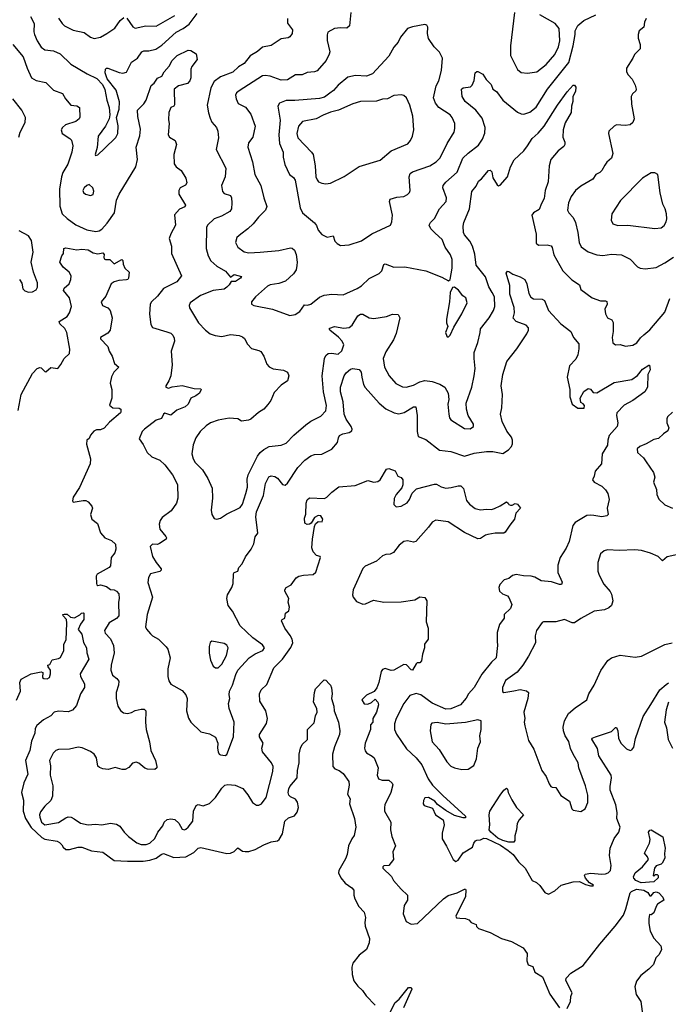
# Model space of a CAD drawing. Extents: x 1771496 to 1971148, y 471553 to 643630.
# Tile 661 of 702: x 1907143 to 1912383, y 547373 to 555336. Entities that reach past the tile are written whole.
import ezdxf

# ---------------------------------------------------------------- set-up
doc = ezdxf.new("R2010")
doc.units = 0

msp = doc.modelspace()

# ---------------------------------------------------------------- linework, layer by layer
at = {"layer": '0CON10XD'}
for points in [[(1907230.5, 555360.5), (1907258.5, 555305), (1907256.8, 555236.8), (1907262.2, 555215), (1907283.3, 555165), (1907315, 555112.5), (1907345, 555093.1), (1907415, 555083.1), (1907470.2, 555060.2), (1907555.5, 554975.5), (1907686.6, 554896.6), (1907765, 554860), (1907810.6, 554810.6), (1907831.2, 554771.2), (1907845.7, 554685.7), (1907865.7, 554625), (1907871.4, 554565), (1907864.3, 554535), (1907835.7, 554475), (1907775.6, 554395), (1907767.8, 554302.2), (1907751.2, 554245), (1907755, 554237.5), (1907775, 554243.3), (1907828.8, 554295), (1907918.3, 554381.7), (1907935.5, 554414.5), (1907937.9, 554477.9), (1907923.8, 554545), (1907946.6, 554613.4), (1907949.6, 554670.4), (1907920.9, 554765), (1907848.3, 554858.3), (1907832.9, 554905), (1907835, 554936.7), (1907845, 554944), (1907855, 554942.5), (1907945, 554908.9), (1907975, 554903.3), (1908005, 554911.4), (1908047.2, 554992.8), (1908095, 555024.5), (1908129.5, 555075), (1908145, 555082.7), (1908185, 555082.8), (1908241.7, 555098.3), (1908290.5, 555129.5), (1908406.9, 555235), (1908464.7, 555265.3), (1908511, 555299), (1908575.4, 555385)], [(1907456.9, 555346.9), (1907484.6, 555304.6), (1907506, 555285), (1907575, 555250), (1907662.6, 555232.6), (1907715, 555194.3), (1907745, 555183.1), (1907795, 555193.5), (1907845.8, 555225)], [(1907845.8, 555225), (1907912.4, 555267.6), (1907955, 555328.6), (1907985, 555354.3)], [(1908007.8, 555347.8), (1908057.7, 555277.7), (1908075, 555266.2), (1908162.7, 555287.3), (1908245, 555284.3), (1908395, 555368.8)], [(1909305.6, 555345), (1909307, 555307), (1909345.8, 555255), (1909344, 555225), (1909325, 555196.2), (1909311.7, 555188.3), (1909255, 555180.5), (1909175, 555125.7), (1909105, 555112.5), (1909062.7, 555077.3), (1909005, 555042.7), (1908955, 554981.1), (1908909.2, 554955), (1908865, 554910.9), (1908765, 554873.8), (1908715, 554835.6), (1908687.7, 554785), (1908658.1, 554645), (1908666.9, 554583.1), (1908681.2, 554538.8), (1908696.2, 554506.2), (1908733.2, 554463.2), (1908744.3, 554435), (1908749.1, 554380.9), (1908730.8, 554285), (1908808.9, 554135), (1908803.1, 554065), (1908774, 553995), (1908781.2, 553945), (1908795, 553930), (1908846.2, 553915), (1908854.3, 553895), (1908855.6, 553855.6), (1908853.1, 553805), (1908840.8, 553785), (1908772.6, 553747.4), (1908715, 553725.8), (1908660.8, 553675), (1908653.1, 553655), (1908650.5, 553485), (1908666.2, 553426.2), (1908687.1, 553385), (1908735, 553342.2), (1908805, 553301.9), (1908845, 553253.3), (1908875, 553274.4), (1908935, 553257.5), (1908926, 553245), (1908885, 553218.9), (1908850.8, 553219.2), (1908835, 553191.2), (1908815, 553172), (1908794.4, 553155.6), (1908705, 553144.6), (1908604.6, 553105.4), (1908520, 553045), (1908511.4, 553025), (1908514.3, 553005), (1908588.6, 552885), (1908645, 552824.2), (1908681.2, 552795), (1908720.9, 552780.9), (1908775, 552774.2), (1908845, 552788.6), (1908915, 552780.8), (1908941.9, 552771.9), (1908957.9, 552757.9), (1908982.7, 552712.7), (1909015, 552677.5), (1909075, 552661.2), (1909091.2, 552651.2), (1909114.2, 552615), (1909139.5, 552549.5), (1909158.3, 552528.3), (1909191.7, 552511.7), (1909275, 552500), (1909306.7, 552485), (1909318, 552455), (1909306.2, 552415), (1909255, 552381.2), (1909199.5, 552320.5), (1909172, 552255), (1909146.8, 552223.2), (1909115, 552186), (1909072.1, 552157.9), (1909010, 552105), (1908992.3, 552097.7), (1908935, 552090), (1908905, 552108), (1908836.1, 552113.9), (1908745, 552097.5), (1908683.8, 552075), (1908648.9, 552051.1), (1908601.4, 552005), (1908565, 551953.8), (1908543.4, 551896.6), (1908533.1, 551825), (1908543.7, 551783.7), (1908560.8, 551755), (1908620.6, 551695), (1908662.9, 551625), (1908698, 551548), (1908700, 551465), (1908689.7, 551369.7), (1908695.8, 551335), (1908713, 551303), (1908735, 551295.7), (1908765, 551304.5), (1908813.2, 551336.8), (1908925, 551389.4), (1908943.3, 551416.7), (1908970, 551505), (1908983.3, 551555), (1908981.5, 551618.5), (1908987.7, 551655), (1909064.1, 551805.9), (1909086.7, 551835), (1909115, 551860), (1909157, 551883), (1909255, 551895.7), (1909295, 551910.6), (1909358.1, 551975), (1909455, 552059.5), (1909495, 552088.9), (1909575, 552130), (1909615, 552171.2), (1909620.9, 552215), (1909598.2, 552325), (1909586.6, 552456.6), (1909604.7, 552595.3), (1909615, 552620.8), (1909635, 552635.6), (1909661.3, 552638.7), (1909715, 552631.9), (1909745, 552658), (1909760.6, 552705), (1909748.6, 552735), (1909719.2, 552769.2)], [(1909818.8, 555395), (1909807.5, 555285), (1909785, 555268), (1909735, 555270), (1909685, 555263.3), (1909632.5, 555235), (1909626.4, 555213.6), (1909626.4, 555166.4), (1909647.5, 555075), (1909644.1, 555055.9), (1909618, 555005), (1909547, 554923), (1909525, 554914.2), (1909465, 554908.8), (1909425, 554889.2), (1909370.8, 554889.2), (1909305, 554850), (1909255, 554847.5), (1909165, 554879.5), (1909125, 554885.6), (1909105, 554881.9), (1908915, 554761.1), (1908895.4, 554744.6), (1908885.6, 554725), (1908890.9, 554695), (1908907.9, 554657.9), (1908967, 554627), (1909011.1, 554571.1), (1909044.2, 554475), (1909027.1, 554385), (1908990.5, 554339.5), (1908985.8, 554305), (1909024.4, 554185), (1909042.2, 554085), (1909090, 553995), (1909114.4, 553895), (1909140, 553825), (1909129.2, 553795), (1909072.2, 553737.8), (1909030, 553685), (1908985, 553643.1), (1908928.1, 553601.9), (1908896.4, 553573.6), (1908885.7, 553535), (1908905.8, 553495), (1908955, 553457.1), (1908995, 553451.1), (1909085, 553454.4), (1909235, 553469.6), (1909330.9, 553490.9), (1909345, 553487.1), (1909362.1, 553472.1), (1909377.2, 553437.2), (1909385.4, 553375.4), (1909382.6, 553347.4), (1909375, 553313.8), (1909355, 553281.4), (1909290.2, 553219.8), (1909235, 553201.5), (1909165, 553190.6), (1909145, 553180.8), (1909048, 553095), (1909016.2, 553055), (1909016.7, 553035), (1909035, 553024), (1909185, 552994.2), (1909325, 552942.9), (1909368.3, 552951.7), (1909405, 552976.2), (1909445, 553030), (1909466.7, 553026.7), (1909495, 553034), (1909565, 553092.9), (1909601.5, 553108.5), (1909665, 553115.6), (1909755, 553110), (1909869.2, 553160.8), (1909905, 553184.3), (1909965, 553242.9), (1910046.8, 553283.2), (1910068, 553305), (1910084.2, 553355), (1910095, 553360), (1910164.3, 553334.3), (1910255, 553337.5), (1910425, 553305.7), (1910553.9, 553253.9), (1910607.5, 553222.5), (1910620, 553235), (1910638, 553325), (1910638, 553395), (1910622, 553435), (1910580.5, 553495), (1910555, 553559.2), (1910500.5, 553610.5), (1910465.6, 553645), (1910452, 553675), (1910460.8, 553695), (1910493.1, 553726.9), (1910533.3, 553805), (1910588.6, 553865), (1910591.4, 553895), (1910562.5, 553975), (1910562.9, 553995), (1910585, 554022.9), (1910677.1, 554102.9), (1910723.3, 554215), (1910765, 554256.7), (1910849.5, 554320.5), (1910881.5, 554368.5), (1910901.9, 554418.1), (1910902.3, 554465), (1910879.3, 554539.3), (1910827.1, 554605), (1910742.9, 554675), (1910718, 554715), (1910713.3, 554775), (1910725, 554785.8), (1910785, 554792.5), (1910798, 554805), (1910815.6, 554845), (1910822.9, 554905), (1910835, 554918), (1910845, 554918), (1910885, 554894), (1910911.2, 554851.2), (1910952.3, 554812.3), (1910966.2, 554775), (1910995, 554756.2), (1911045, 554684.2), (1911165, 554588), (1911195, 554574), (1911215, 554572), (1911265, 554588.6), (1911315, 554627.1), (1911407.1, 554772.9), (1911579.3, 554990.7), (1911615.3, 555125), (1911630.3, 555215), (1911629.7, 555245), (1911652.3, 555287.7), (1911701.5, 555328.5), (1911797.5, 555375)], [(1911140.8, 555395), (1911108.1, 555125), (1911108.1, 555045), (1911165, 554933.8), (1911195, 554908.8), (1911245, 554902.5), (1911320, 554915), (1911395, 554974.4), (1911466.5, 555055), (1911496.9, 555115), (1911506.2, 555165), (1911500.9, 555265), (1911467.5, 555305), (1911345.7, 555375)], [(1912204, 555345), (1912191.2, 555315), (1912186.2, 555275), (1912146.7, 555245), (1912138.8, 555215), (1912138.8, 555185), (1912156.2, 555135), (1912155, 555100), (1912108.8, 555055), (1912095.7, 555024.3), (1912043.8, 554945), (1912046.2, 554915), (1912059.5, 554889.5), (1912091.2, 554855), (1912115.8, 554805.8), (1912124, 554775), (1912120.5, 554759.5), (1912092.5, 554735), (1912083.8, 554715), (1912086.4, 554653.6), (1912106, 554535), (1912096.7, 554505), (1912073.6, 554486.4), (1912035, 554478.8), (1911964.3, 554485.7), (1911944.4, 554475.6), (1911903.3, 554435), (1911900, 554415), (1911933.9, 554253.9), (1911923.8, 554215), (1911885, 554183.3), (1911870.8, 554159.2), (1911846.7, 554115), (1911830.8, 554099.2), (1911797.5, 554085), (1911773.9, 554046.1), (1911675, 553988.6), (1911632.5, 553955), (1911597.5, 553905), (1911577.1, 553855), (1911568.6, 553795), (1911579.2, 553775), (1911615, 553736), (1911633.1, 553695), (1911653.3, 553615), (1911663.6, 553533.6), (1911678.7, 553498.7), (1911735, 553458.1), (1911805, 553434.4), (1911855, 553427.5), (1911925, 553438.1), (1912005, 553433.1), (1912075, 553400), (1912135, 553336.2), (1912155, 553326.2), (1912195, 553320), (1912285, 553330.8), (1912355, 553369.2), (1912425, 553416)], [(1909735, 553510), (1909805, 553514), (1909903, 553547), (1909986.6, 553603.4), (1910138.8, 553675), (1910149.7, 553700.3), (1910154.5, 553755), (1910131.4, 553865), (1910135, 553883.3), (1910188.3, 553901.7), (1910245, 553905.8), (1910276.8, 553923.2), (1910292, 553938), (1910297.5, 553955), (1910288.1, 554065), (1910298.7, 554091.3), (1910316.7, 554105), (1910456.9, 554153.1), (1910507.5, 554185), (1910540.2, 554219.8), (1910595, 554334), (1910651.9, 554425), (1910659.4, 554455), (1910658.9, 554495), (1910637.8, 554545), (1910621.4, 554565), (1910530, 554625), (1910500.9, 554660.9), (1910485.5, 554705), (1910508.5, 554801.5), (1910529.1, 554840.9), (1910550, 554925), (1910557.3, 555025), (1910535, 555074.2), (1910490, 555115), (1910445, 555183.8), (1910438.6, 555225), (1910440, 555275), (1910431.2, 555291.2), (1910416, 555296), (1910315, 555278.1), (1910275, 555263.8), (1910220, 555195), (1910200.8, 555155), (1910166.4, 555113.6), (1910125, 555040.8), (1909991.7, 554898.3), (1909945, 554880), (1909854.5, 554885.5), (1909795, 554870.8), (1909715, 554807.1), (1909677.3, 554762.7), (1909649.6, 554740.4), (1909605, 554710), (1909565, 554699.1), (1909365, 554681.2), (1909295, 554681.8), (1909240.4, 554659.6), (1909228.1, 554635), (1909247.8, 554522.2), (1909235.4, 554405), (1909242.5, 554335), (1909272.1, 554265), (1909272.5, 554225), (1909284.5, 554165), (1909323.7, 554083.7), (1909355, 554058.6), (1909368.1, 554038.1), (1909409.4, 553815), (1909428.6, 553775), (1909523.3, 553693.3), (1909540.6, 553670.6), (1909554.5, 553634.5), (1909585, 553598.8), (1909626.4, 553576.4), (1909675, 553586.7), (1909690, 553545), (1909706.7, 553525), (1909735, 553510)], [(1907086.4, 555136.4), (1907171.9, 555035), (1907202.6, 554942.6), (1907238, 554865), (1907275, 554843.3), (1907355, 554828), (1907416.2, 554765), (1907488.8, 554738.8), (1907513.3, 554695), (1907555, 554645.7), (1907605, 554638.6), (1907625.5, 554625.5), (1907627.9, 554547.9), (1907622.9, 554535), (1907595, 554513.3), (1907512, 554485), (1907489.4, 554465), (1907477.8, 554445), (1907485, 554414.3), (1907548, 554375), (1907560.7, 554360.7), (1907572.5, 554315), (1907563.6, 554265), (1907531.5, 554168.5), (1907490.8, 554099.2), (1907480, 554065), (1907465.3, 553964.7), (1907467.3, 553827.3), (1907485, 553765.8), (1907525, 553727.5), (1907595, 553677.8), (1907685, 553636.2), (1907757, 553623), (1907785, 553629.1), (1907805, 553641.5), (1907850.6, 553689.4), (1907907.3, 553775), (1907924.8, 553875), (1907945.2, 553925), (1908081.5, 554145), (1908093.2, 554205), (1908084.6, 554305), (1908112.3, 554397.7), (1908119.5, 554450.5), (1908097, 554553), (1908095.7, 554604.3), (1908145, 554656), (1908164.6, 554685.4), (1908205, 554803.8), (1908228.9, 554821.1), (1908255, 554864), (1908290.3, 554879.7), (1908310.6, 554915), (1908350.9, 554959.1), (1908375, 555005.8), (1908415, 555047.1), (1908505, 555090), (1908525, 555087.5), (1908569.3, 555059.3), (1908577.5, 555015), (1908533.1, 554956.9), (1908525.8, 554935), (1908524.4, 554865), (1908518, 554842), (1908499.2, 554820.8), (1908425, 554800.6), (1908392, 554775), (1908394.1, 554645.9), (1908387.5, 554635), (1908362.5, 554625), (1908346.7, 554585), (1908344, 554525), (1908350, 554495), (1908341.2, 554405), (1908353.3, 554385), (1908397.5, 554357.5), (1908408.9, 554325), (1908388.8, 554245), (1908389.7, 554169.7), (1908405.6, 554145.6), (1908447.1, 554117.1), (1908486, 554055), (1908494, 554015), (1908483.2, 553996.8), (1908440, 553975), (1908427.1, 553955), (1908428.6, 553925), (1908481.9, 553835), (1908476.7, 553823.3), (1908435, 553802.5), (1908392.1, 553757.9), (1908402.5, 553675), (1908363.5, 553605), (1908351.2, 553565), (1908369.2, 553505), (1908368, 553445), (1908449.2, 553265), (1908411.2, 553215), (1908305, 553162.9), (1908255, 553100.8), (1908208.6, 553055), (1908197.1, 553035), (1908191.4, 552955), (1908200.9, 552870.9), (1908215.8, 552845.8), (1908330.6, 552810.6), (1908365, 552800), (1908381.2, 552785), (1908391.2, 552761.2), (1908392.9, 552735), (1908367.5, 552655), (1908374.3, 552545), (1908364.4, 552455), (1908348.9, 552415), (1908323.3, 552375), (1908322.5, 552362.5), (1908345, 552355.7), (1908375, 552366.7), (1908456.2, 552376.2), (1908552.8, 552352.8), (1908605, 552350.8), (1908610, 552345), (1908595, 552314.5), (1908565, 552292.9), (1908524.5, 552275.5), (1908505, 552226), (1908479.2, 552205), (1908412.5, 552177.5), (1908365, 552137.5), (1908315, 552154), (1908305, 552146.2), (1908288.8, 552111.2), (1908245, 552097.1), (1908150, 552025), (1908133.3, 552005), (1908107.5, 551945), (1908139.7, 551899.7), (1908172.5, 551835), (1908211.4, 551801.4), (1908274.5, 551774.5), (1908315, 551736), (1908376.9, 551655), (1908416.6, 551576.6), (1908421.4, 551465), (1908409.2, 551425), (1908365.6, 551364.4), (1908295, 551310), (1908276.7, 551285), (1908268.8, 551255), (1908274, 551215), (1908323.8, 551155), (1908330, 551145), (1908326.2, 551135), (1908271.7, 551098.3), (1908255, 551092.5), (1908215, 551094), (1908198, 551075), (1908216.9, 550995), (1908244.3, 550945), (1908286.2, 550895), (1908286.7, 550885), (1908275, 550873.8), (1908200, 550855), (1908182.5, 550825), (1908179.2, 550785), (1908214.3, 550665), (1908172.9, 550525), (1908160, 550425), (1908166.4, 550406.4), (1908198.3, 550368.3), (1908215, 550352.5), (1908265, 550326.7), (1908326.7, 550265), (1908340.8, 550245), (1908357.5, 550175), (1908339.2, 550085), (1908338.6, 550025), (1908347.8, 549987.8), (1908365, 549962), (1908455, 549910.8), (1908485.7, 549875), (1908495.6, 549845), (1908490, 549745), (1908507, 549687), (1908525, 549653.8), (1908605, 549577.5), (1908675, 549561.2), (1908725, 549532.5), (1908743.8, 549485), (1908740.8, 549445), (1908745.8, 549415.8), (1908755, 549396.7), (1908765, 549390), (1908803.9, 549386.1), (1908815.8, 549394.2), (1908870, 549535), (1908874.5, 549655), (1908833.8, 549763.8), (1908829.5, 549805), (1908840, 549845), (1908834.5, 549875), (1908837.7, 549905), (1908862.9, 549955), (1908889.5, 550040.5), (1908905.5, 550075), (1908996.2, 550173.8), (1909045, 550207.5), (1909106.7, 550235), (1909121.2, 550255), (1909105, 550281.2), (1909025, 550335.8), (1908925, 550433.8), (1908861.1, 550551.1), (1908828.3, 550598.3), (1908816.5, 550655), (1908821.4, 550685), (1908856.7, 550745), (1908866.7, 550775), (1908871.2, 550855), (1908875.9, 550864.1), (1908904.1, 550875.9), (1908914, 550905), (1908939.2, 550935), (1908967.5, 550992.5), (1909013.8, 551055), (1909034.1, 551095.9), (1909046.2, 551153.8), (1909067, 551183), (1909051.6, 551315), (1909054.7, 551355), (1909113, 551487), (1909128.2, 551585), (1909155, 551638), (1909175, 551646.9), (1909205, 551640.8), (1909226.6, 551626.6), (1909265, 551576.7), (1909288.3, 551571.7), (1909305, 551586.7), (1909389.2, 551715), (1909445.5, 551774.5), (1909495, 551809.4), (1909525, 551818.6), (1909585, 551822.9), (1909665, 551861.2), (1909710, 551915), (1909717.1, 551955), (1909726.8, 551973.2), (1909752.6, 551987.4), (1909805, 551998), (1909825, 552010), (1909828, 552025), (1909821.4, 552045), (1909780.6, 552105), (1909765, 552146.7), (1909756, 552245), (1909734.6, 552325), (1909735.6, 552365), (1909762.9, 552455), (1909780.2, 552479.8), (1909815, 552508.1), (1909835, 552514), (1909885, 552506.7), (1909901.4, 552485), (1909905.6, 552444.4), (1909921.1, 552385), (1909935, 552360.8), (1910045.7, 552235), (1910099.7, 552189.7), (1910166.8, 552156.8), (1910205, 552149.4), (1910250.2, 552159.8), (1910325, 552204.2), (1910343.6, 552203.6), (1910354.2, 552134.2), (1910354, 552005), (1910363.3, 551965), (1910425, 551940), (1910533.4, 551853.4), (1910625, 551842.2), (1910735, 551805.6), (1910815, 551830.9), (1910915, 551843.1), (1910965, 551842.9), (1911045, 551828), (1911092.1, 551857.9), (1911115, 551883.8), (1911124.3, 551905), (1911123.3, 551935), (1911115, 551958.8), (1911077.5, 552007.5), (1911040.4, 552085), (1911027.5, 552145), (1911037.4, 552197.4), (1911044.4, 552305), (1911032.2, 552375), (1911046.7, 552465), (1911079.4, 552570.6), (1911158.9, 552675), (1911238.8, 552795), (1911253.3, 552825), (1911253.8, 552845), (1911235, 552866), (1911155, 552893.8), (1911130.8, 552920.8), (1911140.5, 552965), (1911138.6, 553008.6), (1911103.6, 553115), (1911102.9, 553185), (1911074, 553286), (1911085, 553302.5), (1911095, 553300), (1911126.4, 553276.4), (1911187.3, 553257.3), (1911223.9, 553233.9), (1911239.7, 553199.7), (1911255, 553121.2), (1911272.6, 553092.6), (1911295, 553077.1), (1911365, 553074.2), (1911383.8, 553065), (1911413.8, 552985), (1911515.4, 552875.4), (1911594.2, 552815), (1911618, 552765), (1911658.8, 552715), (1911660, 552675), (1911651.9, 552625), (1911635, 552590.8), (1911584.4, 552535), (1911566.9, 552445), (1911587.5, 552345), (1911587.5, 552285), (1911607.5, 552225), (1911653, 552193), (1911702.5, 552195), (1911706, 552215), (1911695, 552230), (1911675, 552240), (1911670.8, 552275), (1911700.9, 552329.1), (1911735, 552352), (1911755, 552347.5), (1911775, 552320), (1911805, 552318), (1911945, 552401.9), (1912088.8, 552425), (1912135, 552457.5), (1912175, 552509.2), (1912225, 552542.5), (1912231.7, 552541.7), (1912235.7, 552505), (1912218, 552465), (1912213.8, 552365), (1912193.8, 552325), (1912095, 552257.1), (1912025, 552219.2), (1911967.5, 552155), (1911963.1, 552135), (1911975.5, 552075), (1911970, 552045), (1911905, 551974), (1911893.1, 551935), (1911891.2, 551895), (1911848.9, 551825), (1911844.2, 551745), (1911790.8, 551685), (1911784.3, 551645), (1911770, 551615), (1911783.3, 551595), (1911845, 551562.5), (1911874.6, 551534.6), (1911894.2, 551505), (1911903.8, 551455), (1911888.8, 551385), (1911896.7, 551335), (1911885.8, 551324.2), (1911845, 551315.6), (1911782.5, 551325), (1911755, 551329.4), (1911724.5, 551325.5), (1911629.7, 551270.3), (1911610.8, 551245), (1911580.9, 551115), (1911557.3, 551062.7), (1911508.6, 550985), (1911490.8, 550925), (1911489.2, 550865), (1911525.6, 550785.6), (1911521.2, 550768.8), (1911505, 550768), (1911439.3, 550789.3), (1911355, 550797.5), (1911305, 550826.7), (1911275, 550835.7), (1911212.3, 550837.7), (1911155, 550848.9), (1911125, 550841.4), (1911095, 550817.5), (1911055.6, 550804.4), (1911022.1, 550767.9), (1911012.5, 550745), (1911020, 550715), (1911042.7, 550692.7), (1911082.5, 550675), (1911095, 550662.5), (1911118.8, 550605), (1911106.7, 550575), (1911056.7, 550525), (1911056.2, 550495), (1911020, 550445), (1911001.1, 550378.9), (1910999.2, 550310.8), (1911002, 550275), (1910992.5, 550175), (1910955, 550140), (1910876.8, 550043.2), (1910814.3, 549935), (1910768, 549885), (1910750.3, 549849.7), (1910704.1, 549795.9), (1910625, 549763.1), (1910585, 549760.8), (1910475, 549807.8), (1910384.4, 549875), (1910345, 549885.3), (1910295, 549870.6), (1910245, 549804.3), (1910183.8, 549685), (1910172.1, 549642.1), (1910171.5, 549595), (1910188, 549558), (1910268.5, 549438.5), (1910345.7, 549365), (1910390.5, 549310.5)], [(1909719.2, 552769.2), (1909647.5, 552825), (1909642.5, 552835), (1909648.3, 552841.7), (1909685, 552854.2), (1909760.9, 552840.9), (1909805, 552845.7), (1909828.6, 552865), (1909875, 552940), (1909895, 552953.1), (1909915, 552952.9), (1909965.5, 552925.5), (1910005, 552919.5), (1910105.5, 552934.5), (1910155, 552952.9), (1910200.7, 552950.7), (1910214, 552925), (1910183.4, 552796.6), (1910163, 552747), (1910101.3, 552648.7), (1910080, 552595), (1910090.6, 552525), (1910127.1, 552455), (1910182.7, 552392.7), (1910236.7, 552366.7), (1910265, 552364.6), (1910325, 552380.4), (1910375, 552406.5), (1910415, 552418.9), (1910475, 552410.6), (1910537.9, 552387.9), (1910577.1, 552365), (1910604.5, 552314.5), (1910608.5, 552265), (1910602.5, 552225), (1910608.8, 552145), (1910614.5, 552115), (1910625, 552099.2), (1910735, 552028.6), (1910782.7, 552027.3), (1910808.8, 552045), (1910809.2, 552065), (1910765, 552133.8), (1910753.2, 552185), (1910750, 552235), (1910796.6, 552363.4), (1910815.5, 552455), (1910823.6, 552515), (1910814.4, 552595), (1910815.6, 552645), (1910844.3, 552725), (1910863.3, 552805), (1910864.5, 552835), (1910935.4, 552925), (1910970.8, 552985), (1910980.4, 553015), (1910978.7, 553095), (1910959.6, 553129.6), (1910931.8, 553175), (1910905.4, 553255), (1910829.3, 553349.3), (1910820.3, 553440.3), (1910802, 553505), (1910780, 553545), (1910736.9, 553595), (1910728.9, 553615), (1910724.3, 553665), (1910730, 553695), (1910777.3, 553805), (1910795.8, 553945), (1910831, 553989), (1910850, 554030), (1910875, 554048), (1910930, 554115), (1910945, 554118.8), (1910956, 554105), (1910965.7, 554055.7), (1910999.5, 553999.5), (1911011.7, 553991.7), (1911025, 553996.2), (1911084.6, 554065.4), (1911107.9, 554145), (1911137.6, 554202.4), (1911215.8, 554274.2), (1911246.2, 554315), (1911283.3, 554375), (1911332, 554418), (1911380.4, 554475), (1911486.6, 554643.4), (1911565, 554752.5), (1911615, 554806), (1911625, 554807.5), (1911635, 554790), (1911633.1, 554755), (1911612.9, 554715), (1911612.7, 554675), (1911601.1, 554635), (1911597.1, 554585), (1911549.5, 554500.5), (1911534.4, 554445), (1911531.4, 554385), (1911545.7, 554345), (1911546.2, 554325), (1911538.6, 554311.4), (1911492.5, 554275), (1911434.5, 554205), (1911421.5, 554155), (1911411.2, 554025), (1911387.5, 553955), (1911379.8, 553890.2), (1911358, 553848), (1911340, 553800), (1911293.8, 553775), (1911280.8, 553755), (1911315, 553600), (1911315, 553527.5), (1911335, 553512.5), (1911405, 553515.6), (1911436.5, 553506.5), (1911445, 553492.5), (1911456.9, 553435), (1911530.6, 553305), (1911602.2, 553232.2), (1911665, 553192.5), (1911675, 553153.3), (1911767.5, 553085), (1911835, 553062.5), (1911875, 553062), (1911885.8, 553055.8), (1911888.6, 553035), (1911870.6, 552995), (1911875, 552957.5), (1911891.2, 552925), (1911927.3, 552907.3), (1911937.7, 552887.7), (1911937.1, 552815), (1911928.9, 552765), (1911935, 552721.2), (1911955, 552706.2), (1911995, 552710), (1912036.1, 552696.1), (1912095, 552702.5), (1912127.6, 552722.4), (1912157.2, 552762.8), (1912184.1, 552785.9), (1912235, 552828.5), (1912355, 552970), (1912395, 553080)], [(1907136.6, 554385), (1907147.5, 554425), (1907186.4, 554505), (1907189.6, 554545), (1907160, 554605), (1907086.9, 554695)], [(1909615, 554008.8), (1909655, 554014.2), (1909765, 554068), (1909885, 554148.6), (1910055, 554198.8), (1910145, 554275.7), (1910278.7, 554331.3), (1910301.2, 554358.8), (1910316.8, 554393.2), (1910328, 554445), (1910318, 554555), (1910296, 554645), (1910266.7, 554705), (1910245, 554723.3), (1910228.3, 554728.3), (1910165, 554722), (1910115, 554696), (1910075, 554692.9), (1910025, 554678.1), (1909895, 554674.4), (1909835, 554655.7), (1909718.8, 554605), (1909655, 554587.3), (1909595, 554564.5), (1909536.7, 554533.3), (1909427.4, 554512.6), (1909395.5, 554474.5), (1909380.8, 554415), (1909390.1, 554380.1), (1909501.4, 554265), (1909512.5, 554245), (1909530, 554155), (1909535.8, 554065), (1909545, 554040), (1909556.7, 554025), (1909585, 554012.5), (1909615, 554008.8)], [(1912275, 553645.7), (1912325, 553652.5), (1912348.3, 553671.7), (1912365, 553700), (1912370.5, 553725), (1912367.9, 553765), (1912357.1, 553805), (1912337.5, 553845), (1912316.2, 553935), (1912297.5, 554085), (1912275, 554097.5), (1912245, 554097.5), (1912175, 554053.8), (1911995.7, 553874.3), (1911926.2, 553765), (1911921.2, 553715), (1911934.2, 553684.2), (1911975, 553672.5), (1912055, 553673.3), (1912275, 553645.7)], [(1907715, 553914.2), (1907737.3, 553922.7), (1907741.7, 553948.3), (1907734, 553975), (1907705, 554003.3), (1907683.8, 553995), (1907664, 553975), (1907654.1, 553954.1), (1907659.2, 553939.2), (1907675, 553926), (1907715, 553914.2)], [(1907142, 553235), (1907158.9, 553205), (1907168.5, 553158.5), (1907185, 553142.2), (1907215, 553131.2), (1907245, 553134.6), (1907275, 553151.1), (1907287.2, 553172.8), (1907287, 553207), (1907254.5, 553295), (1907234.5, 553374.5), (1907251.8, 553455), (1907239, 553549), (1907215, 553587.8), (1907138.6, 553628.6)], [(1907473.8, 552546.2), (1907503.3, 552595), (1907544.2, 552635.8), (1907547.9, 552672.1), (1907524.3, 552805), (1907508.5, 552838.5), (1907468, 552875), (1907461.2, 552895), (1907526.2, 552935), (1907544.3, 552965.7), (1907560.8, 553015), (1907544, 553085), (1907496.7, 553145), (1907501.2, 553165), (1907541.4, 553198.6), (1907556.9, 553235), (1907558.1, 553265), (1907541.4, 553295), (1907494.3, 553335), (1907466.7, 553375), (1907483.3, 553425), (1907497.5, 553445), (1907500, 553485), (1907515, 553490), (1907605, 553473.8), (1907645, 553480), (1907695, 553475.7), (1907735, 553450.8), (1907775, 553440.8), (1907815, 553450), (1907826.1, 553436.1), (1907821.2, 553415), (1907825, 553402.5), (1907835, 553396.2), (1907870, 553395), (1907905, 553360), (1907967, 553397), (1907977, 553387), (1907978.3, 553358.3), (1907992.5, 553325), (1908026.2, 553295), (1908021.2, 553245), (1908016.7, 553235), (1908005, 553230.8), (1907942.8, 553227.2), (1907904.6, 553215.4), (1907881.6, 553198.4), (1907839.8, 553100.2), (1907800.8, 553055), (1907812, 553025), (1907855, 553004.2), (1907874.5, 552984.5), (1907889.5, 552925), (1907872.5, 552825), (1907855, 552801.1), (1907796.2, 552765), (1907796, 552755), (1907855, 552694), (1907865.5, 552655), (1907890.4, 552615), (1907909.4, 552555), (1907943.3, 552525), (1907903.3, 552485), (1907883.6, 552446.4), (1907873.3, 552395), (1907886.7, 552345), (1907888, 552275), (1907867, 552217), (1907895, 552196.7), (1907947.5, 552195), (1907958.8, 552185), (1907960, 552165), (1907955.8, 552155), (1907868.3, 552081.7), (1907825, 552032.9), (1907795, 552019.6), (1907762.5, 552017.5), (1907742, 552008), (1907715.6, 551975), (1907705, 551948.8), (1907685.7, 551934.3), (1907682.4, 551902.4), (1907714.7, 551785), (1907712.7, 551745), (1907626.4, 551553.6), (1907575.7, 551475), (1907568.8, 551445), (1907575, 551434), (1907655, 551448), (1907677, 551447), (1907695, 551436.2), (1907725, 551401.4), (1907731.5, 551385), (1907714.2, 551335), (1907725, 551297.5), (1907770.9, 551260.9), (1907795, 551186.7), (1907830, 551145), (1907885, 551122.5), (1907916, 551095), (1907920, 551055), (1907910, 551025), (1907882.7, 550987.3), (1907875, 550920), (1907865, 550904.2), (1907767.7, 550852.3), (1907761.2, 550835), (1907762, 550775), (1907765, 550764), (1907775, 550760), (1907795, 550764.3), (1907845, 550752.2), (1907875, 550728.6), (1907905, 550725.5), (1907924, 550715), (1907942.8, 550692.8), (1907947.5, 550655), (1907941.5, 550625), (1907944.3, 550515), (1907925, 550492.2), (1907865, 550457.5), (1907828.6, 550395), (1907832, 550375), (1907875, 550328), (1907900.9, 550275), (1907906, 550215), (1907880.4, 550115), (1907878.2, 550075), (1907893.1, 550035), (1907928, 550008), (1907942.9, 549985), (1907941.5, 549955), (1907922.9, 549895), (1907921.8, 549845), (1907934.5, 549785), (1907957.6, 549747.6), (1907980.3, 549730.3), (1908015, 549724.4), (1908045, 549731.9), (1908075, 549748.5), (1908125, 549758.5), (1908148.7, 549758.7), (1908162.5, 549745), (1908159.2, 549655), (1908164, 549595), (1908190.8, 549495), (1908201.4, 549425), (1908239.2, 549345), (1908250, 549295), (1908250, 549285), (1908235, 549271.2), (1908176.2, 549273.8), (1908155, 549283.8), (1908105, 549324.3), (1908085, 549330), (1908055, 549322.5), (1908025, 549289.2), (1907995, 549271.9), (1907971.3, 549271.3), (1907915, 549288.6), (1907858.3, 549271.7), (1907815, 549277.5), (1907787.3, 549287.3), (1907775, 549300), (1907762.5, 549365), (1907745.4, 549395.4), (1907715, 549416.9), (1907648.2, 549448.2), (1907615, 549452.7), (1907545.6, 549435.6), (1907455, 549432.9), (1907434.2, 549425), (1907414.4, 549405), (1907384.3, 549345), (1907391.2, 549301.2), (1907390, 549225), (1907411.2, 549138.8), (1907407.1, 549055), (1907395, 549021.2), (1907345, 548974.2), (1907311.3, 548928.7), (1907302.9, 548905), (1907304.6, 548885), (1907319.1, 548845), (1907345.4, 548825.4), (1907456.9, 548843.1), (1907515, 548882.2), (1907535, 548888.9), (1907557.2, 548887.2), (1907583.2, 548873.2), (1907635, 548838.1), (1907694.6, 548824.6), (1907755, 548829.1), (1907805, 548824.4), (1907875, 548838.6), (1907925, 548830.6), (1907953, 548813), (1907985.5, 548765), (1908020.4, 548730.4), (1908089.7, 548679.7), (1908125, 548664.6), (1908165, 548665.3), (1908195, 548676.8), (1908235.2, 548714.8), (1908258.1, 548765), (1908300, 548815), (1908311.2, 548845), (1908335, 548866.2), (1908365, 548874), (1908395, 548868), (1908428.9, 548838.9), (1908455, 548788.8), (1908474.1, 548784.1), (1908485, 548789.2), (1908505, 548805.8), (1908542, 548855), (1908546.9, 548935), (1908568.8, 548981.2), (1908585, 548988.8), (1908625, 548977.5), (1908675, 548997.1), (1908725.5, 549044.5), (1908775, 549122), (1908801.2, 549145), (1908825, 549150), (1908884.4, 549145.6), (1908946.8, 549116.8), (1908986.7, 549066.7), (1909024.7, 549004.7), (1909055, 548982.9), (1909075, 548983.1), (1909096.9, 548993.1), (1909132.7, 549045), (1909187.8, 549255), (1909189.4, 549295), (1909177.5, 549325), (1909105, 549413.3), (1909100, 549445), (1909109.4, 549485), (1909079.4, 549535), (1909080.6, 549555), (1909137.3, 549645), (1909143.9, 549685), (1909131.8, 549745), (1909081.5, 549825), (1909079.2, 549885), (1909094, 549915), (1909139.5, 549960.5), (1909195.7, 550095), (1909264.8, 550165.2), (1909332.7, 550257.3), (1909348.9, 550295), (1909342.8, 550325), (1909328.6, 550355), (1909285.3, 550415), (1909258, 550475), (1909262.5, 550485), (1909283.6, 550496.4), (1909290, 550535), (1909316.1, 550553.9), (1909322.5, 550585), (1909312.5, 550625), (1909317.5, 550655), (1909283.8, 550715), (1909283.9, 550726.1), (1909295, 550743.3), (1909335, 550766.2), (1909377.3, 550822.7), (1909396.7, 550835), (1909435, 550844.3), (1909515, 550850), (1909535, 550866.7), (1909572.5, 550985), (1909570, 550995), (1909541.2, 551001.2), (1909515, 551032.5), (1909504, 551065), (1909509.2, 551135), (1909523.9, 551236.1), (1909532.3, 551257.7), (1909555, 551276.7), (1909585.8, 551274.2), (1909591.2, 551295), (1909575, 551322.5), (1909555, 551326.7), (1909525, 551310), (1909496.7, 551265), (1909485, 551256.7), (1909465, 551253.3), (1909447.5, 551265), (1909444.2, 551304.2), (1909453.1, 551336.9), (1909458.1, 551425), (1909465, 551453.8), (1909485, 551468.6), (1909604.2, 551464.2), (1909625, 551472.9), (1909664.1, 551515.9), (1909721.8, 551558.2), (1909851.7, 551568.3), (1909955, 551610), (1910005, 551596.2), (1910035, 551601.2), (1910056.2, 551615), (1910105, 551700), (1910125, 551706.7), (1910177.3, 551687.3), (1910197.5, 551645), (1910225, 551633.3), (1910239.2, 551615), (1910237.5, 551575), (1910229.8, 551550.2), (1910183.1, 551495), (1910167.2, 551462.8), (1910165.5, 551415.5), (1910185, 551395.6), (1910225, 551401.1), (1910272.2, 551427.8), (1910291.5, 551455), (1910312.5, 551507.5), (1910347.2, 551542.8), (1910495, 551580), (1910508.8, 551578.8), (1910547, 551557), (1910585, 551548.2), (1910628.2, 551551.8), (1910685, 551567.1), (1910705.7, 551565.7), (1910727.5, 551545), (1910752.5, 551447.5), (1910777.6, 551417.6), (1910823.7, 551383.7), (1910865, 551370.8), (1910915, 551378.1), (1910955, 551375.8), (1910977.8, 551382.2), (1911025, 551403.3), (1911075, 551436.7), (1911090, 551425), (1911093.6, 551413.6), (1911108.3, 551408.3), (1911121.7, 551408.3), (1911145, 551422.5), (1911165, 551417.5), (1911190, 551385), (1911150, 551345), (1911140, 551295), (1911101.7, 551248.3), (1911065, 551190), (1911055, 551184), (1910985, 551182.5), (1910925, 551172.9), (1910905, 551167.1), (1910865, 551140.8), (1910845, 551138), (1910735, 551188.8), (1910605.6, 551275.6), (1910505, 551288.9), (1910475, 551272.9), (1910445, 551230.8), (1910343.6, 551116.4), (1910325, 551110), (1910275, 551120.4), (1910245.3, 551114.7), (1910208.9, 551085), (1910163, 551027), (1910135, 551013.3), (1910099.7, 551009.7), (1910075, 551000.8), (1910025, 550955.7), (1909935, 550915.6), (1909913.9, 550896.1), (1909836.5, 550725), (1909831.8, 550685), (1909837.5, 550665), (1909865, 550630), (1909915, 550609.6), (1909937.4, 550612.6), (1910001.7, 550641.7), (1910085, 550624.2), (1910225, 550626.7), (1910335, 550643.8), (1910375, 550667.5), (1910415, 550662.5), (1910432.5, 550635), (1910427.5, 550465), (1910443.3, 550415), (1910442.5, 550325), (1910412.5, 550285), (1910413.3, 550255), (1910395.9, 550204.1), (1910389.5, 550150.5), (1910375, 550133.3), (1910355, 550133.3), (1910345, 550126.7), (1910316.2, 550073.8), (1910305, 550077.5), (1910268.3, 550118.3), (1910245, 550120), (1910165, 550074.2), (1910145, 550072), (1910095, 550088), (1910075, 550081.2), (1910062.5, 550065), (1910044.2, 549975), (1910027.3, 549932.7), (1910006.4, 549903.6), (1909945, 549873.8), (1909906.2, 549835), (1909925, 549802), (1909955, 549801.2), (1909985, 549813.3), (1910015, 549840), (1910035, 549817.5), (1910042, 549795), (1910024.4, 549735), (1909995.6, 549685), (1909995.8, 549654.2), (1909976.1, 549633.9), (1909975.7, 549595), (1909932.7, 549485), (1909928.1, 549445), (1909932.7, 549422.7), (1909945.5, 549405.5), (1909990.9, 549380.9), (1910005.6, 549365.6), (1910039.2, 549285), (1910030.8, 549225), (1910041.2, 549195), (1910070, 549185), (1910124.4, 549184.4), (1910151.9, 549161.9), (1910158.3, 549148.3), (1910141.8, 549085), (1910093.3, 548985), (1910088.9, 548965), (1910091.1, 548935), (1910140, 548845), (1910138.1, 548785), (1910150.4, 548730.4), (1910179.2, 548655), (1910158, 548605), (1910163.8, 548545), (1910125, 548496.2), (1910085, 548492), (1910076.2, 548485), (1910076, 548475), (1910145.5, 548405.5), (1910163.3, 548373.3), (1910223.6, 548303.6), (1910275.7, 548255), (1910276.1, 548216.1), (1910248.7, 548171.3), (1910241.4, 548105), (1910265, 548041.2), (1910305, 548020), (1910355.8, 548025), (1910565.7, 548225), (1910605, 548251.5), (1910676.9, 548273.1), (1910735, 548304), (1910743.6, 548303.6), (1910748, 548295), (1910744.5, 548245.5), (1910667.5, 548085), (1910672.5, 548072.5), (1910699.3, 548070.7), (1910745, 548067.5), (1910770, 548055), (1910790, 548035), (1910829.3, 548019.3), (1910833, 548003), (1910850, 547985), (1910945, 547954), (1911035, 547906.2), (1911115, 547880), (1911209.5, 547829.5), (1911242.5, 547785), (1911241.2, 547725), (1911251.7, 547691.7), (1911287.5, 547677.5), (1911305, 547632.5), (1911366.7, 547595), (1911425.6, 547455.6), (1911505, 547343.3)], [(1910605, 552767.5), (1910621.2, 552785), (1910650.3, 552849.7), (1910715, 552958), (1910758, 553045), (1910746.2, 553085), (1910723, 553103), (1910687.7, 553147.7), (1910655, 553172.5), (1910640, 553170), (1910621.7, 553128.3), (1910616.2, 553055), (1910592, 552915), (1910590, 552885), (1910601.2, 552855), (1910583.8, 552805), (1910592.5, 552775), (1910605, 552767.5)], [(1907130.9, 552175), (1907155, 552303.8), (1907246, 552475), (1907284.2, 552515.8), (1907305, 552523.3), (1907315, 552520), (1907345, 552490), (1907355, 552487.5), (1907395, 552522.5), (1907450, 552515), (1907473.8, 552546.2)], [(1912417.9, 552162.1), (1912376.7, 552125), (1912371.7, 552108.3), (1912371.4, 552075), (1912386.1, 552033.9), (1912379.7, 552010.3), (1912343.2, 551986.8), (1912305, 551948.8), (1912265, 551941.2), (1912205, 551904.2), (1912153.3, 551885), (1912131.2, 551865), (1912133.3, 551835), (1912182.7, 551792.7), (1912205, 551758.8), (1912262.9, 551675), (1912274, 551635), (1912263.8, 551596.2), (1912287, 551537), (1912290.8, 551495), (1912306.8, 551456.8), (1912355, 551412.9), (1912416, 551386)], [(1912485, 551017.1), (1912375, 550992.5), (1912335, 550960), (1912300, 550995), (1912240.2, 551020.2), (1912165, 551041.8), (1912113, 551047), (1911985, 551042.5), (1911892.1, 551047.9), (1911865, 551040), (1911836, 551015), (1911814.2, 550945), (1911812.9, 550875), (1911823, 550843), (1911861.1, 550771.1), (1911912.6, 550712.6), (1911925, 550690), (1911934.5, 550635), (1911922.7, 550597.3), (1911901.7, 550578.3), (1911866.6, 550563.4), (1911785, 550551.1), (1911675, 550492.5), (1911625, 550458), (1911605, 550457.5), (1911545, 550484.2), (1911475, 550466.9), (1911375, 550467.1), (1911365, 550460.8), (1911317.1, 550395), (1911307.3, 550352.7), (1911310, 550295), (1911252.4, 550187.6), (1911206.9, 550115), (1911161.9, 550058.1), (1911068.7, 549991.3), (1911042.5, 549935), (1911042, 549902), (1911053.6, 549893.6), (1911135, 549908.6), (1911185, 549918.1), (1911237, 549907), (1911253.8, 549895), (1911247.8, 549845), (1911215.9, 549735.9), (1911224.2, 549685), (1911219.4, 549655), (1911223.1, 549625), (1911254.4, 549505), (1911295.4, 549435.4), (1911360, 549265), (1911395.7, 549215.7), (1911420, 549155), (1911434, 549135), (1911445, 549128), (1911475, 549126.7), (1911515, 549061.2), (1911583.3, 549015), (1911602.5, 548955), (1911613.9, 548943.9), (1911675, 548932), (1911711.2, 548955), (1911732, 549005), (1911732.5, 549065), (1911715, 549140), (1911659.2, 549285), (1911653.5, 549325), (1911615.5, 549395), (1911592, 549442), (1911578.3, 549498.3), (1911548.9, 549545), (1911536.1, 549585), (1911533.8, 549615), (1911544.2, 549665.8), (1911575.3, 549724.7), (1911629.5, 549770.5), (1911725, 549835.8), (1911740.4, 549885), (1911784.6, 549955), (1911838, 550072), (1911895, 550152.9), (1911925, 550174.4), (1911995, 550195.6), (1912115, 550180.8), (1912165, 550189.2), (1912355, 550281.9), (1912415, 550295.8)], [(1907117.7, 549832.3), (1907148.9, 549905), (1907142.9, 549975), (1907155, 550001.2), (1907235, 550046.2), (1907315, 550062.5), (1907330, 550055), (1907327, 550017), (1907336.4, 550006.4), (1907365, 550004), (1907383.3, 550015), (1907392.5, 550045), (1907392.5, 550075), (1907371.7, 550101.7), (1907370, 550115), (1907385, 550120), (1907405, 550160), (1907455, 550170), (1907471.2, 550178.8), (1907498.6, 550235), (1907500, 550285), (1907518.3, 550321.7), (1907523.3, 550455), (1907520, 550485), (1907493.3, 550515), (1907492.5, 550525), (1907500.7, 550529.3), (1907527, 550527), (1907553, 550503), (1907585, 550497.5), (1907628.3, 550521.7), (1907643.3, 550536.7), (1907655, 550540), (1907660, 550535), (1907660, 550485), (1907632.9, 550447.1), (1907615.7, 550405), (1907645.6, 550365), (1907658.3, 550298.3), (1907681.8, 550255), (1907684.7, 550214.7), (1907701.5, 550165), (1907631.5, 550045), (1907633.3, 550025), (1907665.6, 549965), (1907666, 549936), (1907632.9, 549885), (1907601.2, 549788.8), (1907569.4, 549750.6), (1907535, 549737.9), (1907455.8, 549744.2), (1907422.5, 549735), (1907394.1, 549705.9), (1907335, 549672.5), (1907282.1, 549627.9), (1907267.7, 549602.3), (1907266, 549565), (1907238.1, 549501.9), (1907224.7, 549425), (1907189.3, 549345), (1907207.5, 549235), (1907176.2, 549163.8), (1907158.2, 549085), (1907174.7, 549024.7), (1907171.3, 548935), (1907188.9, 548875), (1907235, 548803.1), (1907320.6, 548720.6), (1907345, 548707.5), (1907445, 548692.1), (1907465, 548682.5), (1907483.1, 548663.1), (1907495, 548642.9), (1907515.5, 548625.5), (1907545, 548623.6), (1907615, 548643.1), (1907645, 548644.5), (1907723.3, 548613.3), (1907815, 548602.2), (1907905, 548535.8), (1908015, 548530.8), (1908139.3, 548530.7), (1908195, 548537.5), (1908245.8, 548555), (1908285, 548584.5), (1908305, 548592.3), (1908389.3, 548559.3), (1908485, 548564.3), (1908550.6, 548599.4), (1908585, 548636.9), (1908605, 548641.5), (1908817, 548593), (1908845, 548595.8), (1908875, 548607.5), (1908905, 548638), (1908941.8, 548611.8), (1908965, 548607.8), (1908995, 548609.1), (1909045.3, 548624.7), (1909115, 548663.5), (1909175, 548685.5), (1909225, 548694.3), (1909240, 548705), (1909267.2, 548752.8), (1909286, 548855), (1909315, 548880.8), (1909363.6, 548896.4), (1909385, 548926.2), (1909394.6, 548965), (1909388.3, 549008.3), (1909371.7, 549031.7), (1909331.7, 549051.7), (1909318, 549065), (1909312, 549085), (1909315.8, 549114.2), (1909324, 549135), (1909384.3, 549205.7), (1909387.7, 549265), (1909401.8, 549325), (1909400, 549395), (1909412, 549445), (1909426, 549475), (1909468.8, 549515), (1909467.5, 549595), (1909521.1, 549648.9), (1909533.2, 549705), (1909546.5, 549735), (1909544.5, 549765), (1909517.3, 549815), (1909523.8, 549895), (1909532.2, 549925), (1909602.5, 549997.5), (1909615, 549994.2), (1909642.5, 549965), (1909655, 549953.3), (1909663.1, 549933.1), (1909667.9, 549885), (1909661.8, 549845), (1909680.5, 549785), (1909683.6, 549745), (1909717.1, 549655), (1909728.7, 549585), (1909727.3, 549555), (1909685.5, 549455), (1909671.1, 549395), (1909672, 549295), (1909687.7, 549277.7), (1909725, 549263.8), (1909755, 549240), (1909801.2, 549175), (1909803.8, 549145), (1909792.3, 549072.3), (1909813.8, 549035), (1909806.7, 548995), (1909848.6, 548875), (1909858, 548805), (1909845, 548737.5), (1909825, 548710), (1909799.5, 548655), (1909788.5, 548585), (1909775, 548548.8), (1909720.6, 548455), (1909719.4, 548435), (1909737.8, 548395), (1909772.9, 548352.9)], [(1908725, 550094.2), (1908745, 550094.3), (1908775, 550124.3), (1908813.6, 550195), (1908827.1, 550255), (1908817.1, 550277.1), (1908795, 550291.1), (1908695, 550310), (1908681.5, 550298.5), (1908673.7, 550266.3), (1908673.6, 550213.6), (1908683.3, 550155), (1908706.8, 550106.8), (1908725, 550094.2)], [(1910390.5, 549310.5), (1910442.9, 549195), (1910478.9, 549145), (1910560.7, 549060.7), (1910743.8, 548895), (1910745, 548880), (1910725, 548880), (1910655, 548900), (1910585, 548941.4), (1910519.1, 548989.1), (1910495.3, 549015.3), (1910445, 549044.3), (1910416.4, 549043.6), (1910405, 549020), (1910403.3, 548995), (1910410.7, 548980.7), (1910478.8, 548958.8), (1910502.5, 548905), (1910563.3, 548865), (1910572, 548825), (1910556.4, 548756.4), (1910555, 548710), (1910591.2, 548651.2), (1910643.9, 548543.9), (1910665, 548527.5), (1910685, 548537.5), (1910725, 548596.7), (1910800, 548645), (1910813, 548677), (1910824.3, 548695.7), (1910835, 548701.2), (1910865, 548702.5), (1910893.7, 548716.3), (1910915, 548714.6), (1911028.5, 548658.5), (1911087.9, 548617.9), (1911130, 548585), (1911171.4, 548525), (1911227.5, 548475), (1911284.1, 548374.1), (1911318.8, 548358.8), (1911345, 548333.3), (1911385, 548276.2), (1911415, 548263.3), (1911465, 548290), (1911517.5, 548335), (1911615, 548363.3), (1911666.4, 548366.4), (1911715, 548342.5), (1911755, 548330), (1911775, 548330), (1911777.5, 548335), (1911746.2, 548356.2), (1911713.8, 548393.8), (1911706.7, 548415), (1911710, 548425), (1911756.3, 548433.7), (1911845, 548425.4), (1911875, 548428.2), (1911896, 548435), (1911915, 548454), (1911922.2, 548495), (1911908.1, 548575), (1911912.2, 548635), (1911945.4, 548714.6), (1911984.4, 548765), (1911993.1, 548805), (1911968.1, 548875), (1911970.6, 548925), (1911958.6, 548985), (1911914.5, 549105), (1911913.3, 549135), (1911924.2, 549205), (1911920.8, 549225), (1911822.1, 549382.1), (1911811.7, 549441.7), (1911763.9, 549516.1), (1911767.5, 549525), (1911793.4, 549536.6), (1911925, 549578.6), (1911955, 549611.2), (1911965, 549612.5), (1911975.8, 549585.8), (1911980, 549525), (1911998.6, 549485), (1912045, 549438.8), (1912075, 549426.7), (1912088.3, 549431.7), (1912105, 549452.5), (1912118.3, 549521.7), (1912178.8, 549701.2), (1912241.8, 549798.2), (1912315.6, 549915), (1912365, 549960), (1912385, 549973.8)], [(1912384.3, 549815), (1912366.9, 549755), (1912352.5, 549655), (1912368.7, 549608.7), (1912381.1, 549515), (1912417.5, 549445)], [(1910715, 549271.4), (1910765, 549274.2), (1910811.2, 549305), (1910832.7, 549357.3), (1910844.4, 549445), (1910864.4, 549495), (1910860.5, 549545), (1910872.2, 549595), (1910870, 549665), (1910844, 549674), (1910745, 549651.2), (1910585, 549637.8), (1910515, 549652.5), (1910473.2, 549646.8), (1910464, 549635), (1910458.6, 549585), (1910475, 549496.7), (1910533, 549433), (1910593.8, 549333.8), (1910625, 549300), (1910655, 549284.3), (1910715, 549271.4)], [(1911135, 548682.9), (1911095, 548683.2), (1911045, 548697.3), (1911006.2, 548716.2), (1910948.6, 548765), (1910936, 548785), (1910941.9, 548825), (1910934.5, 548905), (1910942.2, 548935), (1911025, 549064), (1911055, 549103.8), (1911075, 549120), (1911083.6, 549113.6), (1911090, 549085), (1911117.6, 549027.6), (1911156, 548965), (1911213.3, 548905), (1911178.8, 548865), (1911162, 548835), (1911156.6, 548783.4), (1911143.5, 548736.5), (1911143.4, 548696.6), (1911135, 548682.9)], [(1912163.6, 548356.4), (1912120.8, 548375), (1912105, 548393.3), (1912102.9, 548405), (1912115, 548436.2), (1912174.2, 548485.8), (1912222.5, 548545), (1912215.8, 548565), (1912190.6, 548595), (1912231.1, 548675), (1912235.8, 548705.8), (1912223.8, 548766.2), (1912235, 548780), (1912245, 548782.5), (1912338.3, 548728.3), (1912358.6, 548635), (1912351.7, 548591.7), (1912354, 548555), (1912333.3, 548515), (1912323.9, 548506.1), (1912285, 548494), (1912272.7, 548475), (1912260, 548415), (1912265, 548410), (1912278.3, 548421.7), (1912291.7, 548421.7), (1912300, 548415), (1912300, 548395), (1912265, 548363.8), (1912163.6, 548356.4)], [(1909772.9, 548352.9), (1909826.2, 548315), (1909843.3, 548295), (1909842, 548255), (1909850.8, 548225), (1909883.8, 548165), (1909926.8, 548116.8), (1909937.3, 548075), (1909930.5, 548035), (1909933.3, 548005), (1909970, 547905), (1909965, 547870), (1909944.4, 547815), (1909885, 547769.4), (1909834.6, 547705), (1909826.9, 547673.1), (1909828, 547615), (1909843.2, 547563.2), (1909875, 547518.9), (1909913.6, 547485), (1909942.6, 547442.6), (1910013.5, 547365)], [(1911830.8, 547859.2), (1911954.5, 548005.5), (1912020, 548095), (1912041.1, 548145), (1912076.1, 548273.9), (1912084.3, 548285.7), (1912125, 548302.9), (1912185, 548294.6), (1912218.1, 548278.1), (1912235, 548250), (1912245, 548250), (1912265, 548276), (1912285, 548282), (1912306.7, 548275), (1912338.8, 548238.8), (1912347.5, 548215), (1912296.6, 548183.4), (1912283.8, 548165), (1912265, 548113.3), (1912245, 548097.5), (1912231.7, 548098.3), (1912226.7, 548065), (1912226, 548025), (1912235.8, 547965), (1912267, 547907), (1912323.3, 547845), (1912326.7, 547815), (1912308, 547775), (1912282.6, 547747.4), (1912262.5, 547695), (1912225, 547655.8), (1912161.2, 547605), (1912125, 547560), (1912112.5, 547515), (1912122.7, 547452.7), (1912161.2, 547395), (1912184.5, 547214.5)], [(1911565, 547338.8), (1911592.5, 547395), (1911596.7, 547435), (1911607.1, 547465), (1911555.7, 547565), (1911557.5, 547585), (1911595, 547626), (1911694.2, 547685.8), (1911830.8, 547859.2)], [(1910124.2, 547285), (1910172.5, 547385), (1910209.2, 547415), (1910285, 547510), (1910305, 547510), (1910310, 547495), (1910275, 547416.2), (1910242.9, 547345)]]:
    msp.add_lwpolyline(points, dxfattribs=at)

doc.saveas('drawing.dxf')
